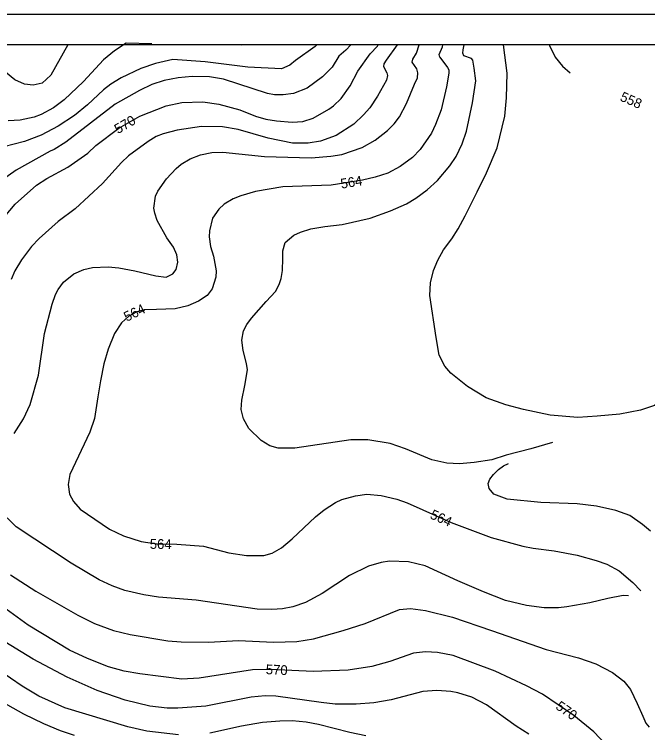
# Model space of a CAD drawing. Extents: x -709418 to -703832, y -1161719 to -1157826.
# Drawn here: x -705716 to -705198, y -1158413 to -1157826 of the extents above; entities that cross this region are included whole.
import ezdxf

# ---------------------------------------------------------------- set-up
doc = ezdxf.new("R2010")
doc.units = 0
for name, color, linetype in [('120_vrstevnice hlavní', 7, 'Continuous'), ('121_vrstevnice hlavní_popis', 7, 'Continuous'), ('122_vrstevnice základní', 7, 'Continuous'), ('800_mřížka', 7, 'Continuous')]:
    doc.layers.add(name, color=color, linetype=linetype)

msp = doc.modelspace()

# ---------------------------------------------------------------- linework, layer by layer
at = {"layer": '120_vrstevnice hlavní'}
for points in [[(-705448.61, -1157894.33), (-705441.18, -1157884.03), (-705434.88, -1157872.16), (-705424.87, -1157857.86), (-705419.01, -1157851.71), (-705418.29, -1157850.62)], [(-705239.46, -1158154.11), (-705255.13, -1158155.06), (-705277.68, -1158153.4), (-705299.53, -1158148.65), (-705314.14, -1158144.79), (-705330.03, -1158138.98), (-705345.48, -1158129.77), (-705359, -1158118.88), (-705363.96, -1158113.17), (-705368.4, -1158104.19), (-705371.08, -1158089.71), (-705376.15, -1158055.55), (-705375.51, -1158045), (-705373.22, -1158035.02), (-705369.73, -1158026.6), (-705364.87, -1158018.19), (-705358.28, -1158009.09), (-705353.08, -1158000.85), (-705347.27, -1157990.4), (-705337.35, -1157970.7), (-705329.91, -1157955.25), (-705321.19, -1157934.66), (-705314.9, -1157908.92), (-705313.47, -1157893.76), (-705313.04, -1157873.74), (-705315.89, -1157850.62)], [(-705723.91, -1157991.15), (-705715.19, -1157980.71), (-705697.74, -1157965.27), (-705689.16, -1157959.83), (-705672, -1157950.53), (-705655.7, -1157939.09), (-705649.26, -1157932.94), (-705630.24, -1157918.64), (-705613.08, -1157908.92), (-705591.63, -1157900.48), (-705578.76, -1157897.76), (-705561.59, -1157897.05), (-705548.72, -1157899.05), (-705531.56, -1157903.77), (-705518.69, -1157908.78), (-705510.11, -1157911.21), (-705501.53, -1157912.64), (-705488.66, -1157913.64), (-705480.08, -1157913.21), (-705471.49, -1157910.49), (-705458.62, -1157903.2), (-705454.91, -1157900.48), (-705448.61, -1157894.33)], [(-705162.37, -1158066.4), (-705162.94, -1158076.21), (-705165.06, -1158088.6), (-705171.1, -1158111.3), (-705175.65, -1158125.92), (-705181.38, -1158135.53), (-705185.72, -1158140.85), (-705192.45, -1158145.46), (-705203.84, -1158149.19), (-705220.9, -1158152.38), (-705239.46, -1158154.11)], [(-705625.95, -1158362.56), (-705638.82, -1158358.98), (-705655.98, -1158352.26), (-705670.71, -1158345.4), (-705704.61, -1158324.94), (-705749.66, -1158292.34)], [(-705232.4, -1158422.54), (-705241.96, -1158412.19), (-705258.56, -1158398.88), (-705284.15, -1158381.29), (-705297.02, -1158374.57), (-705322.76, -1158362.56), (-705357.09, -1158349.69), (-705369.96, -1158347.25), (-705379.68, -1158346.82), (-705389.41, -1158347.97), (-705408.86, -1158354.55), (-705423.44, -1158358.7), (-705442.89, -1158361.7), (-705471.49, -1158362.84), (-705506.39, -1158361.27), (-705520.98, -1158361.56), (-705564.74, -1158368.28), (-705578.76, -1158369.14), (-705613.08, -1158364.84), (-705625.95, -1158362.56)]]:
    msp.add_lwpolyline(points, dxfattribs=at)
at = {"layer": '122_vrstevnice základní'}
for points in [[(-705603.5, -1157849.71), (-705624.38, -1157849.28), (-705633.96, -1157855.57), (-705642.83, -1157862.73), (-705659.13, -1157880.6), (-705675.15, -1157895.48), (-705683.73, -1157901.91), (-705693.74, -1157907.49), (-705699.46, -1157909.63), (-705710.9, -1157912.06), (-705720.91, -1157912.78)], [(-705671.99, -1157850.62), (-705686.02, -1157875.45), (-705693.02, -1157881.75), (-705700.32, -1157883.46), (-705707.47, -1157882.75), (-705715.48, -1157879.17), (-705722.91, -1157872.88)], [(-705528.68, -1157850.62), (-705530.13, -1157850.71), (-705531.08, -1157850.62)], [(-705468.56, -1157850.62), (-705469.92, -1157851.86), (-705485.94, -1157863.3)], [(-705440.8, -1157850.62), (-705444.75, -1157855), (-705450.47, -1157859.86)], [(-705402.83, -1157850.62), (-705411.74, -1157863.07), (-705413.78, -1157866.14), (-705414.01, -1157868.16)], [(-705390.55, -1157864.73), (-705390.03, -1157862.19), (-705386.97, -1157857.43), (-705384.91, -1157850.62)], [(-705367.95, -1157860.72), (-705368.58, -1157858.38), (-705365.67, -1157852.29), (-705365.42, -1157850.62)], [(-705348.22, -1157859.58), (-705349.14, -1157857.43), (-705349.02, -1157854.74), (-705348.07, -1157850.62)], [(-705278.51, -1157850.62), (-705278.37, -1157851.01), (-705273.76, -1157860.51), (-705267.77, -1157867.94), (-705261.46, -1157873.43)], [(-705450.47, -1157859.86), (-705455.91, -1157868.73), (-705463.77, -1157876.74), (-705476.36, -1157885.89), (-705487.51, -1157890.18), (-705496.09, -1157891.47), (-705503.24, -1157891.33), (-705508.97, -1157890.33), (-705544.72, -1157878.6), (-705556.16, -1157876.6), (-705570.46, -1157876.31), (-705581.9, -1157877.46), (-705593.34, -1157879.74), (-705603.35, -1157883.03), (-705613.36, -1157887.75), (-705633.39, -1157899.05), (-705673.72, -1157930.08), (-705683.3, -1157936.09), (-705686.59, -1157937.38), (-705714.33, -1157952.97), (-705744.51, -1157974.13)], [(-705367.95, -1157860.72), (-705361.77, -1157868.97), (-705360.52, -1157871.02), (-705360.48, -1157873.7), (-705362.52, -1157884.89), (-705366.81, -1157903.77), (-705371.39, -1157915.78), (-705374.82, -1157922.65), (-705384.11, -1157936.09), (-705390.26, -1157942.53), (-705400.28, -1157950.11), (-705410.57, -1157955.54), (-705420.87, -1157958.83), (-705431.17, -1157961.26), (-705456.91, -1157965.27), (-705496.38, -1157966.7), (-705518.69, -1157970.56), (-705530.7, -1157973.85), (-705536.85, -1157976.42), (-705544.15, -1157980.85), (-705548.58, -1157984.86), (-705553.73, -1157992.15), (-705556.16, -1158002.45), (-705556.45, -1158007.6), (-705555.3, -1158015.32), (-705553.01, -1158023.33), (-705550.87, -1158035.34), (-705551.15, -1158040.35), (-705554.16, -1158049.93), (-705558.02, -1158055.36), (-705565.31, -1158060.08), (-705573.89, -1158063.95), (-705584.19, -1158066.38), (-705599.64, -1158066.95), (-705609.56, -1158067.03), (-705615.76, -1158068.72), (-705622.31, -1158072.3), (-705628.19, -1158077.77), (-705633.91, -1158086.52), (-705638.96, -1158099.22), (-705642.63, -1158111.42), (-705645.28, -1158125.16), (-705647.41, -1158138.4), (-705650.25, -1158155.93), (-705654.09, -1158167.09), (-705670.29, -1158201.81), (-705671.86, -1158209.82), (-705670.57, -1158217.83), (-705667.42, -1158223.83), (-705661.99, -1158230.13), (-705637.96, -1158246.57), (-705626.52, -1158251.86), (-705612.22, -1158256.58), (-705599.35, -1158258.59), (-705583.05, -1158258.73), (-705561.1, -1158260.44), (-705540.43, -1158265.74), (-705526.13, -1158268.03), (-705511.83, -1158267.88), (-705504.96, -1158266.17), (-705497.52, -1158261.73), (-705488.66, -1158254.3), (-705469.49, -1158236.42), (-705462.49, -1158230.7), (-705453.33, -1158224.69), (-705448.04, -1158222.12), (-705436.89, -1158219.11), (-705427.73, -1158217.97), (-705416.01, -1158218.83), (-705403.14, -1158221.83), (-705394.56, -1158224.83), (-705358.8, -1158241), (-705325.91, -1158253.15), (-705300.17, -1158260.3), (-705291.59, -1158262.02), (-705274.42, -1158264.16), (-705255.83, -1158267.74), (-705240.1, -1158272.03), (-705231.52, -1158275.18), (-705221.51, -1158280.61), (-705210.07, -1158290.19), (-705203.65, -1158297)], [(-705275.86, -1158175.64), (-705293.61, -1158180.91), (-705313.77, -1158185.98), (-705325.49, -1158189.88), (-705339.79, -1158191.87), (-705352.01, -1158193.19), (-705362.21, -1158192.57), (-705374.59, -1158189.76), (-705396.13, -1158180.79), (-705408.57, -1158176.5), (-705426.88, -1158173.35), (-705440.6, -1158173.49), (-705486.37, -1158180.22), (-705500.1, -1158180.22), (-705506.96, -1158178.21), (-705513.97, -1158173.92), (-705523.98, -1158164.05), (-705528.42, -1158156.33), (-705530.27, -1158148.61), (-705529.85, -1158140.89), (-705527.36, -1158128.89), (-705525.23, -1158116.16), (-705525.89, -1158111), (-705528.6, -1158100.31), (-705529.93, -1158091.87), (-705528.42, -1158084.25), (-705525.84, -1158079.1), (-705521.98, -1158073.96), (-705509.86, -1158060.4), (-705502.42, -1158052.18), (-705499.29, -1158046.34), (-705497.72, -1158041.53), (-705496.48, -1158035), (-705496.43, -1158025.19), (-705496.4, -1158018.99), (-705494.38, -1158012.03), (-705487.23, -1158006.02), (-705481.94, -1158003.59), (-705473.5, -1158001.02), (-705462.06, -1157999.02), (-705447.76, -1157997.44), (-705424.87, -1157992.15), (-705408.28, -1157986.29), (-705395.13, -1157980.43), (-705387.69, -1157975.99), (-705378.39, -1157969.13), (-705369.96, -1157961.4), (-705359.66, -1157949.53), (-705354.51, -1157941.81), (-705349.65, -1157931.51), (-705346.22, -1157921.22), (-705341.21, -1157898.05), (-705338.64, -1157880.03), (-705339.78, -1157869.73), (-705341.12, -1157863.19), (-705342.21, -1157861.58), (-705348.22, -1157859.58)], [(-705485.94, -1157863.3), (-705490.6, -1157867.28), (-705497.49, -1157870.17), (-705524.89, -1157868.69), (-705559.89, -1157864.41), (-705586.34, -1157862.58), (-705600.35, -1157865.73), (-705612.36, -1157869.88), (-705628.53, -1157877.6), (-705636.82, -1157882.75), (-705642.83, -1157887.32), (-705655.98, -1157899.48), (-705666.71, -1157908.2), (-705680.01, -1157916.93), (-705693.74, -1157924.36), (-705707.47, -1157929.66), (-705733.21, -1157936.09)], [(-705696.03, -1158120.58), (-705691.02, -1158086.54), (-705684.87, -1158062.52), (-705682.16, -1158054.51), (-705680.01, -1158050.5), (-705675.58, -1158044.5), (-705667.28, -1158037.77), (-705658.84, -1158034.06), (-705651.98, -1158032.48), (-705639.11, -1158032.05), (-705630.24, -1158032.91), (-705617.37, -1158035.2), (-705600.21, -1158039.35), (-705591.63, -1158040.35), (-705586.19, -1158037.63), (-705583.48, -1158034.2), (-705582.19, -1158028.19), (-705582.9, -1158022.19), (-705585.76, -1158015.89), (-705591.2, -1158008.17), (-705598.92, -1157994.15), (-705601.07, -1157988.15), (-705601.64, -1157984.14), (-705600.49, -1157974.13), (-705598.49, -1157970.13), (-705591.48, -1157960.12), (-705583.62, -1157951.54), (-705579.47, -1157947.96), (-705572.03, -1157943.67), (-705563.6, -1157940.52), (-705554.44, -1157938.67), (-705545.29, -1157938.24), (-705511.25, -1157941.81), (-705473.21, -1157942.96), (-705457.2, -1157941.67), (-705448.04, -1157940.24), (-705431.45, -1157934.38), (-705420.87, -1157928.37), (-705410.86, -1157920.65), (-705405.28, -1157915.07), (-705400.85, -1157909.35), (-705395.13, -1157898.62), (-705388.69, -1157882.6), (-705386.28, -1157877.4), (-705385.97, -1157873.31), (-705386.86, -1157870.27), (-705390.55, -1157864.73)], [(-705414.01, -1157868.16), (-705411.33, -1157873.3), (-705410.72, -1157875.6), (-705411.65, -1157879.29), (-705418.87, -1157892.61), (-705425.3, -1157901.91), (-705430.31, -1157907.77), (-705438.32, -1157915.5), (-705452.62, -1157924.65), (-705465.49, -1157929.23), (-705475.5, -1157930.94), (-705488.37, -1157930.8), (-705508.39, -1157926.94), (-705532.71, -1157919.79), (-705545.58, -1157917.64), (-705562.74, -1157917.21), (-705582.76, -1157920.22), (-705594.2, -1157923.22), (-705599.92, -1157925.51), (-705606.5, -1157929.51), (-705622.38, -1157941.24), (-705628.24, -1157946.67), (-705643.83, -1157963.98), (-705665.99, -1157984.57), (-705679.87, -1157995.01), (-705695.46, -1158008.89), (-705701.75, -1158015.46), (-705710.04, -1158026.19), (-705715.48, -1158035.34), (-705718.48, -1158042.49)], [(-705715.91, -1158168.34), (-705708.33, -1158156.33), (-705702.75, -1158144.6), (-705696.03, -1158120.58)], [(-705195.7, -1158248.12), (-705202.36, -1158242.61), (-705212.65, -1158235.33), (-705224.16, -1158231.31), (-705239.8, -1158227.8), (-705255.8, -1158225.82), (-705285.34, -1158224.57), (-705313.02, -1158221.85), (-705323.84, -1158217.84), (-705327.6, -1158213.17), (-705328.44, -1158209.04), (-705327.22, -1158205.6), (-705324.1, -1158201.66), (-705320.12, -1158197.72), (-705315.81, -1158194.82), (-705311.92, -1158192.85)], [(-705213.69, -1158300.88), (-705218.2, -1158300.76), (-705230.59, -1158303.1), (-705245.44, -1158306.76), (-705264.2, -1158309.94), (-705271.08, -1158310.76), (-705282.77, -1158310.71), (-705297.2, -1158308.74), (-705314.2, -1158304.7), (-705332.2, -1158297.63), (-705353.37, -1158288.76), (-705379.97, -1158276.32), (-705393.7, -1158273.17), (-705409.14, -1158272.75), (-705416.01, -1158273.6), (-705426.3, -1158276.61), (-705441.75, -1158284.47), (-705464.06, -1158299.06), (-705477.79, -1158306.35), (-705488.09, -1158309.93), (-705496.67, -1158311.5), (-705505.25, -1158312.22), (-705517.26, -1158311.79), (-705567.03, -1158304.64), (-705597.92, -1158302.06), (-705609.93, -1158300.2), (-705625.38, -1158296.49), (-705635.68, -1158292.91), (-705646.55, -1158287.76), (-705669.28, -1158274.32), (-705714.19, -1158244.43), (-705729.21, -1158230.13)], [(-705718.91, -1158283.76), (-705698.32, -1158297.06), (-705663.99, -1158316.65), (-705650.26, -1158323.51), (-705634.82, -1158329.24), (-705621.09, -1158332.67), (-705590.2, -1158337.82), (-705579.33, -1158338.67), (-705557.02, -1158338.96), (-705532.42, -1158337.53), (-705503.82, -1158338.82), (-705484.94, -1158338.39), (-705471.21, -1158336.24), (-705446.9, -1158329.38), (-705428.88, -1158323.51), (-705400.99, -1158312.22), (-705391.98, -1158311.36), (-705379.68, -1158312.93), (-705357.66, -1158318.51), (-705325.62, -1158329.38), (-705280.99, -1158344.82), (-705254.49, -1158351.63), (-705240.43, -1158356.68), (-705226.89, -1158363.62), (-705217.5, -1158370.85), (-705212, -1158377.58), (-705206.73, -1158388.95), (-705202.14, -1158399.28), (-705199.59, -1158405.13), (-705196.86, -1158408.24)], [(-705407.71, -1158385.87), (-705422.01, -1158388.44), (-705436.32, -1158389.59), (-705453.48, -1158389.44), (-705464.92, -1158388.3), (-705502.1, -1158382.86), (-705510.68, -1158382.72), (-705522.12, -1158383.87), (-705559.31, -1158391.16), (-705582.19, -1158392.88), (-705590.77, -1158392.73), (-705605.07, -1158391.3), (-705625.09, -1158386.15), (-705647.97, -1158378.43), (-705672.57, -1158367.56), (-705700.32, -1158352.69), (-705728.63, -1158335.67)], [(-705581.62, -1158414.47), (-705607.36, -1158411.47), (-705623.09, -1158408.18), (-705674.58, -1158392.59), (-705695.74, -1158382.86), (-705709.47, -1158374.86), (-705728.78, -1158361.84)], [(-705732.35, -1158384.15), (-705708.33, -1158397.31), (-705692.02, -1158405.32), (-705678.29, -1158411.04), (-705666.85, -1158414.9)], [(-705295.16, -1158414.04), (-705305.6, -1158407.61), (-705329.91, -1158390.02), (-705341.93, -1158383.87), (-705353.37, -1158380.15), (-705359.09, -1158379.15), (-705370.53, -1158378.43), (-705381.97, -1158379.29), (-705407.71, -1158385.87)], [(-705428.59, -1158415.33), (-705441.46, -1158412.76), (-705467.21, -1158406.18), (-705477.22, -1158404.32), (-705488.66, -1158403.17), (-705498.67, -1158403.32), (-705512.97, -1158404.6), (-705530.13, -1158407.46), (-705555.87, -1158413.33)]]:
    msp.add_lwpolyline(points, dxfattribs=at)
at = {"layer": '800_mřížka'}
for points in [[(-703832.2, -1161718.9), (-703832.2, -1157825.62), (-709417.73, -1157825.62), (-709417.73, -1161718.9)], [(-703857.2, -1161693.9), (-703857.2, -1157850.62), (-709392.73, -1157850.62), (-709392.73, -1161693.9)]]:
    msp.add_lwpolyline(points, close=True, dxfattribs=at)

# ---------------------------------------------------------------- texts
at = {"layer": '121_vrstevnice hlavní_popis'}
for s, rotation, p in [('558', 336.26672, (-705221.35, -1157895.84)), ('570', 30.22866, (-705631.1, -1157923.59)), ('564', 9.18437, (-705448.45, -1157968.13)), ('564', 26.26748, (-705623.84, -1158077.03)), ('564', 335.6697, (-705376.61, -1158237.35)), ('564', 359.10914, (-705605.12, -1158262.51)), ('570', 357.28739, (-705510.38, -1158365)), ('570', 325.07753, (-705273.95, -1158392.88))]:
    msp.add_text(s, height=8, rotation=rotation, dxfattribs=at).set_placement(p)

doc.saveas('drawing.dxf')
